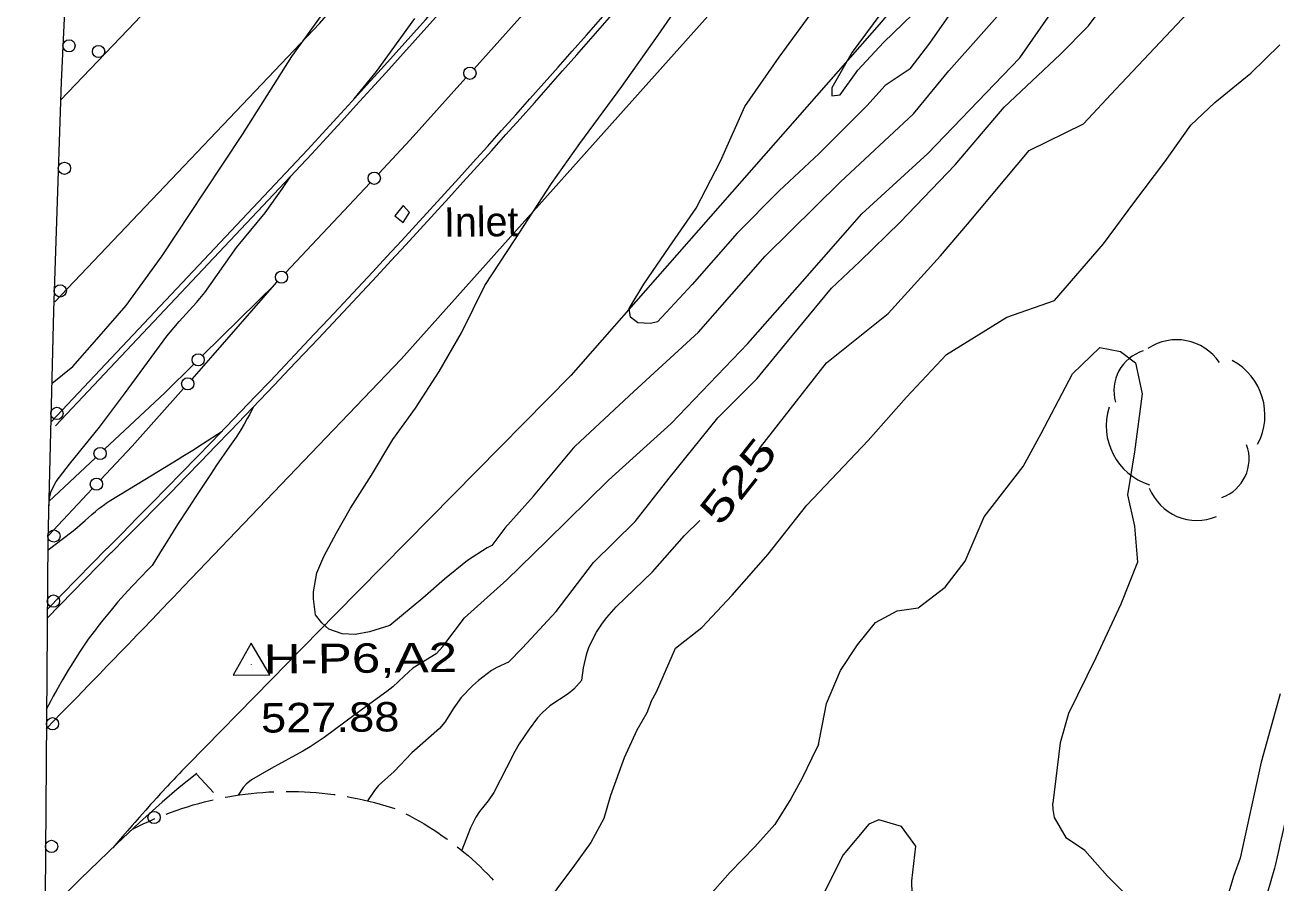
# Model space of a CAD drawing. Extents: x 2361284 to 2366480, y 6976556 to 6985346.
# Drawn here: x 2364483.3 to 2364687.2, y 6979240.3 to 6979380.2 of the extents above; entities that cross this region are included whole.
import ezdxf
from ezdxf.enums import TextEntityAlignment as Align

# ---------------------------------------------------------------- set-up
doc = ezdxf.new("R2010")
doc.units = 0
doc.header["$LTSCALE"] = 1.9
for name, color, linetype, lineweight in [('12', 7, 'Continuous', 13), ('13', 7, 'Continuous', 13), ('14', 7, 'Continuous', 13), ('16', 7, 'Continuous', 13), ('17', 7, 'Continuous', 13), ('2', 7, 'Continuous', 13), ('24', 7, 'Continuous', 13), ('3', 7, 'Continuous', 13), ('5', 7, 'Continuous', 13), ('8', 7, 'Continuous', 13)]:
    doc.layers.add(name, color=color, linetype=linetype, lineweight=lineweight)

msp = doc.modelspace()

# ---------------------------------------------------------------- linework, layer by layer
at = {"layer": '12'}
for points in [[(2364622.679, 6979381.875), (2364618.177, 6979375.791), (2364614.852, 6979369.979), (2364614.814, 6979368.679), (2364616.173, 6979368.842), (2364619.055, 6979372.87), (2364623.252, 6979377.36), (2364631.228, 6979385.127)], [(2364602.657, 6979310.43), (2364603.208, 6979311.395), (2364613.979, 6979325.119), (2364624.012, 6979333.195), (2364632.573, 6979342.607), (2364636.965, 6979347.729), (2364647.011, 6979359.736), (2364655.87, 6979364.1), (2364661.126, 6979369.789), (2364673.799, 6979383.212)], [(2364574.108, 6979273.378), (2364574.368, 6979275.41), (2364574.882, 6979277.741), (2364575.295, 6979278.879), (2364576.484, 6979281.215), (2364577.439, 6979282.659), (2364578.138, 6979283.577), (2364579.664, 6979285.32), (2364585.59, 6979291.067), (2364590.835, 6979296.948), (2364593.332, 6979299.402)], [(2364574.108, 6979273.378), (2364572.802, 6979271.915), (2364571.86, 6979271.176), (2364568.858, 6979269.187), (2364567.609, 6979268.046), (2364566.856, 6979267.21), (2364565.484, 6979265.414), (2364563.86, 6979263.003), (2364563.148, 6979261.742), (2364561.803, 6979259.089), (2364559.731, 6979255.049), (2364558.818, 6979253.683), (2364557.427, 6979251.967), (2364556.829, 6979251.042), (2364555.948, 6979249.282), (2364554.511, 6979245.629)], [(2364691.272, 6979260.94), (2364691.215, 6979260.731), (2364691.104, 6979260.313), (2364690.997, 6979259.895), (2364690.927, 6979259.615), (2364690.881, 6979259.429), (2364690.79, 6979259.055), (2364690.278, 6979256.91), (2364690.023, 6979255.837), (2364689.642, 6979254.227), (2364689.264, 6979252.617), (2364689.076, 6979251.812), (2364688.702, 6979250.201), (2364688.516, 6979249.395), (2364688.238, 6979248.186), (2364687.871, 6979246.573), (2364687.689, 6979245.766), (2364687.418, 6979244.556), (2364687.149, 6979243.345), (2364687.015, 6979242.739)], [(2364687.015, 6979242.739), (2364685.775, 6979238.577), (2364684.31, 6979234.903), (2364682.412, 6979229.484), (2364679.702, 6979222.118), (2364676.62, 6979213.839), (2364674.054, 6979206.004), (2364670.746, 6979194.202), (2364668.321, 6979185.199), (2364665.622, 6979175.651), (2364663.302, 6979168.25), (2364659.265, 6979155.31)]]:
    msp.add_lwpolyline(points, dxfattribs=at)
at = {"layer": '13'}
for points in [[(2364551.435, 6979278.862), (2364554.96, 6979283.525), (2364561.862, 6979289.731), (2364568.402, 6979296.125), (2364578.438, 6979305.99), (2364588.661, 6979315.248), (2364601.147, 6979328.287), (2364610.032, 6979338.392), (2364619.738, 6979349.415), (2364630.464, 6979359.248), (2364645.467, 6979374.861), (2364658.075, 6979393.032)], [(2364561.561, 6979298.17), (2364559.418, 6979295.369), (2364558.632, 6979294.962), (2364555.451, 6979292.921), (2364551.7, 6979289.854), (2364548.159, 6979286.761), (2364542.771, 6979282.309), (2364539.471, 6979281.289), (2364537.145, 6979280.847), (2364535.024, 6979280.916), (2364532.857, 6979281.695), (2364531.687, 6979282.714), (2364530.674, 6979284.044), (2364530.34, 6979286.631), (2364530.339, 6979287.791), (2364530.89, 6979290.867), (2364532.044, 6979293.539), (2364534.087, 6979297.418), (2364536.379, 6979301.44), (2364539.798, 6979306.833), (2364543.264, 6979312.605), (2364546.965, 6979317.732), (2364550.848, 6979323.709), (2364554.478, 6979330.014), (2364558.285, 6979337.72), (2364563.175, 6979345.167), (2364569.149, 6979354.354), (2364573.746, 6979360.879), (2364580.598, 6979370.194), (2364586.548, 6979378.591), (2364594.569, 6979390.239)], [(2364487.772, 6979321.809), (2364491.147, 6979324.541), (2364495.43, 6979329.412), (2364499.803, 6979334.504), (2364505.657, 6979342.57), (2364512.558, 6979352.996), (2364518.768, 6979362.367), (2364526.828, 6979375.103), (2364536.037, 6979387.912)], [(2364562.119, 6979276.324), (2364564.417, 6979278.676), (2364569.922, 6979284.577), (2364576.005, 6979292.577), (2364582.772, 6979299.261), (2364588.306, 6979306.324), (2364596.243, 6979316.18), (2364602.691, 6979322.562), (2364607.624, 6979328.609), (2364614.793, 6979337.288), (2364619.382, 6979341.661), (2364625.991, 6979348.064), (2364634.932, 6979357.43), (2364642.903, 6979366.836), (2364652.082, 6979375.394), (2364656.658, 6979380.067), (2364662.889, 6979388.448)], [(2364627.612, 6979373.091), (2364623.539, 6979370.382), (2364620.54, 6979367.053), (2364616.013, 6979362.551), (2364612.784, 6979359.29), (2364606.26, 6979353.187), (2364599.426, 6979346.262), (2364592.066, 6979337.902), (2364586.403, 6979331.827), (2364585.255, 6979331.556), (2364583.214, 6979331.647), (2364582.045, 6979332.596), (2364581.792, 6979334.014), (2364584.204, 6979337.937), (2364588.308, 6979343.986), (2364592.748, 6979350.338), (2364596.685, 6979358.006), (2364600.649, 6979366.944), (2364606.243, 6979375.008), (2364615.948, 6979388.252)], [(2364561.561, 6979298.17), (2364566.203, 6979303.404), (2364573.025, 6979311.558), (2364582.551, 6979320.45), (2364593.1, 6979330.161), (2364603.982, 6979342.525), (2364616.228, 6979354.652), (2364628.142, 6979365.717), (2364633.926, 6979372.781), (2364644.444, 6979384.643)], [(2364627.612, 6979373.091), (2364630.793, 6979377.251), (2364633.981, 6979381.763)], [(2364536.975, 6979368.179), (2364540.602, 6979372.664), (2364546.85, 6979381.294)], [(2364585.391, 6979269.924), (2364586.266, 6979271.473), (2364589.38, 6979278.603), (2364593.628, 6979281.944), (2364598.618, 6979287.25), (2364604.474, 6979293.927), (2364610.769, 6979301.928), (2364620.769, 6979312.452), (2364627.032, 6979319.513), (2364633.517, 6979326.465), (2364643.349, 6979332.599), (2364651.113, 6979335.303), (2364659.146, 6979344.549), (2364664.053, 6979351.226), (2364669.139, 6979357.915), (2364673.363, 6979363.897), (2364677.269, 6979367.563), (2364683.113, 6979372.349), (2364687.839, 6979377.014)], [(2364487.193, 6979301.813), (2364487.371, 6979303.413), (2364487.59, 6979304.197), (2364488.418, 6979305.793), (2364490.598, 6979308.615), (2364495.481, 6979314.642), (2364499.531, 6979320.061), (2364506.471, 6979329.457), (2364508.467, 6979331.875), (2364511.276, 6979334.98), (2364512.614, 6979336.586), (2364517.773, 6979343.955), (2364522.471, 6979349.6), (2364525.311, 6979353.55), (2364526.654, 6979355.58)], [(2364612.67, 6979262.873), (2364613.309, 6979266.209), (2364613.987, 6979269.596), (2364616.275, 6979274.979), (2364619.016, 6979279.125), (2364621.971, 6979282.792), (2364625.464, 6979284.666), (2364628.938, 6979285.189), (2364633.287, 6979288.54), (2364636.577, 6979292.813), (2364639.688, 6979300.042), (2364646.011, 6979308.213), (2364648.98, 6979313.59), (2364654.078, 6979323.35), (2364658.527, 6979327.613), (2364661.913, 6979327.005), (2364664.361, 6979325.158), (2364665.419, 6979320.088), (2364664.189, 6979310.596), (2364663.045, 6979303.595), (2364664.194, 6979298.475), (2364664.68, 6979292.64), (2364661.935, 6979285.762), (2364657.878, 6979277.004), (2364653.434, 6979267.921), (2364652.058, 6979263.168), (2364650.883, 6979253.337)], [(2364520.531, 6979317.92), (2364519.892, 6979316.664), (2364519.564, 6979316.042), (2364519.053, 6979315.119), (2364518.513, 6979314.213), (2364518.23, 6979313.767), (2364517.722, 6979312.999), (2364516.679, 6979311.481), (2364514.566, 6979308.467), (2364513.536, 6979306.943), (2364511.146, 6979303.308), (2364509.958, 6979301.487), (2364508.194, 6979298.742), (2364506.336, 6979295.791), (2364505.416, 6979294.31), (2364504.047, 6979292.081)], [(2364487.082, 6979294.651), (2364488.466, 6979295.674), (2364489.381, 6979296.365), (2364491.201, 6979297.761), (2364491.856, 6979298.287), (2364492.284, 6979298.65), (2364493.127, 6979299.393), (2364494.243, 6979300.394), (2364494.807, 6979300.885), (2364495.381, 6979301.363), (2364495.673, 6979301.594), (2364496.27, 6979302.04), (2364496.576, 6979302.252), (2364497.046, 6979302.556), (2364501.63, 6979305.36), (2364508.272, 6979309.412), (2364509.078, 6979309.909), (2364510.682, 6979310.916), (2364512.277, 6979311.938), (2364515.449, 6979314.011)], [(2364504.047, 6979292.081), (2364503.402, 6979291.441), (2364502.136, 6979290.146), (2364500.896, 6979288.83), (2364500.082, 6979287.939), (2364499.545, 6979287.34), (2364498.482, 6979286.128), (2364497.359, 6979284.812), (2364496.807, 6979284.148), (2364495.99, 6979283.144), (2364495.19, 6979282.128), (2364494.797, 6979281.614), (2364494.024, 6979280.574), (2364493.645, 6979280.047), (2364493.087, 6979279.248), (2364492.315, 6979278.102), (2364491.812, 6979277.333), (2364490.83, 6979275.782), (2364490.351, 6979275), (2364489.417, 6979273.422), (2364488.513, 6979271.828), (2364487.927, 6979270.755), (2364487.542, 6979270.035), (2364486.789, 6979268.586)], [(2364551.435, 6979278.862), (2364550.346, 6979277.692), (2364546.548, 6979275.316), (2364545.142, 6979274.046), (2364543.306, 6979272.3), (2364542.324, 6979271.505), (2364537.14, 6979267.755), (2364532.085, 6979264.037), (2364529.814, 6979262.485), (2364528.636, 6979261.774), (2364523.442, 6979258.974), (2364520.229, 6979257.144), (2364519.38, 6979256.438), (2364518.901, 6979255.871), (2364518.052, 6979254.633)], [(2364562.119, 6979276.324), (2364560.249, 6979275.463), (2364559.362, 6979274.938), (2364557.237, 6979273.347), (2364556.261, 6979272.461), (2364554.444, 6979270.571), (2364553.224, 6979268.892), (2364551.737, 6979266.548), (2364550.862, 6979265.485), (2364546.359, 6979261.532), (2364543.479, 6979258.495), (2364540.96, 6979256.181), (2364540.299, 6979255.402), (2364539.163, 6979253.704)], [(2364585.391, 6979269.924), (2364584.679, 6979268.037), (2364583.066, 6979265.212), (2364580.999, 6979260.702), (2364578.787, 6979254.57), (2364577.663, 6979250.801), (2364575.55, 6979246.889), (2364572.885, 6979243.204), (2364570.002, 6979239.366), (2364567.98, 6979236.397), (2364565.451, 6979233.163)], [(2364687.905, 6979271.17), (2364684.821, 6979259.999), (2364681.391, 6979244.335)], [(2364612.67, 6979262.873), (2364611.592, 6979260.643), (2364609.992, 6979257.377), (2364608.144, 6979254), (2364605.573, 6979249.856), (2364602.307, 6979246.204), (2364598.247, 6979242.085), (2364594.508, 6979237.809), (2364592.244, 6979233.967), (2364590.2, 6979231.298), (2364586.523, 6979227.623), (2364583.287, 6979224.072), (2364581.013, 6979221.36), (2364579.979, 6979219.66), (2364579.118, 6979218.682), (2364575.872, 6979216.111), (2364573.143, 6979213.925), (2364572.618, 6979213.36)], [(2364652.877, 6979157.149), (2364654.868, 6979162.51), (2364657.227, 6979168.782), (2364660.276, 6979179.431), (2364663.881, 6979192.607), (2364665.768, 6979199.164), (2364667.984, 6979208.046), (2364668.081, 6979215.768), (2364668.669, 6979221.183), (2364667.819, 6979226.497), (2364666.597, 6979229.784), (2364663.926, 6979234.179), (2364663.108, 6979238.111), (2364659.786, 6979241.43), (2364656.068, 6979245.585), (2364653.107, 6979247.637), (2364651.155, 6979250.999), (2364650.903, 6979252.267), (2364650.883, 6979253.337)], [(2364628.043, 6979234.248), (2364627.872, 6979240.676), (2364628.518, 6979246.283), (2364626.168, 6979249.542), (2364622.502, 6979250.591), (2364620.874, 6979249.911), (2364616.711, 6979244.921), (2364611.254, 6979234.078)], [(2364681.391, 6979244.335), (2364680.387, 6979241.516), (2364678.652, 6979235.749), (2364676.071, 6979227.334), (2364672.925, 6979216.364), (2364669.973, 6979206.055), (2364667.656, 6979197.353), (2364664.918, 6979186.576), (2364660.627, 6979170.904), (2364659.252, 6979166.181), (2364655.957, 6979156.269)]]:
    msp.add_lwpolyline(points, dxfattribs=at)
at = {"layer": '14'}
for points in [[(2364488.166, 6979335.073), (2364531.387, 6979380.536), (2364585.832, 6979443.358), (2364610.525, 6979474.004), (2364658.18, 6979536.621), (2364706.572, 6979606.155), (2364727.555, 6979638.679), (2364767.485, 6979704.969), (2364787.631, 6979741.015), (2364825.518, 6979814.358), (2364859.052, 6979886.107), (2364874.641, 6979922.53), (2364903.701, 6979996.656), (2364916.752, 6980034.257), (2364950.998, 6980144.338), (2364960.936, 6980179.186)], [(2365007.099, 6980165.523), (2364980.625, 6980074.346), (2364954.823, 6979998.696), (2364928.454, 6979929.011), (2364895.715, 6979852.887), (2364859.717, 6979777.84), (2364824.691, 6979711.963), (2364785.746, 6979644.97), (2364742.17, 6979575.951), (2364695.149, 6979508.5), (2364647.665, 6979445.756), (2364622.953, 6979415.12), (2364597.396, 6979384.838), (2364544.659, 6979325.73), (2364510.437, 6979289.982)], [(2364510.437, 6979289.982), (2364509.183, 6979288.664), (2364507.509, 6979286.908), (2364506.671, 6979286.03), (2364505.833, 6979285.153), (2364504.714, 6979283.985), (2364504.155, 6979283.401), (2364502.475, 6979281.65), (2364501.727, 6979280.873), (2364500.73, 6979279.837), (2364500.232, 6979279.319), (2364499.109, 6979278.155), (2364497.49, 6979276.479), (2364496.679, 6979275.641), (2364495.463, 6979274.385), (2364493.637, 6979272.503), (2364491.809, 6979270.624), (2364490.894, 6979269.685), (2364489.062, 6979267.808), (2364488.145, 6979266.871), (2364486.769, 6979265.466)]]:
    msp.add_lwpolyline(points, dxfattribs=at)
at = {"layer": '16'}
for centre, radius, start, end in [((2364671.036, 6979320.498), 8.402, 33.93713, 123.93713), ((2364667.523, 6979320.633), 6.714, 106.61499, 196.61499), ((2364675.36, 6979316.615), 10.077, 331.8329, 61.8329), ((2364669.636, 6979314.857), 10.077, 162.4424, 252.4424), ((2364676.138, 6979309.475), 6.714, 289.78832, 19.78832), ((2364674.373, 6979307.837), 8.402, 202.07816, 292.07816)]:
    msp.add_arc(centre, radius, start, end, dxfattribs=at)
at = {"layer": '17'}
for points in [[(2364489.133, 6979367.984), (2364501.274, 6979380.71), (2364513.242, 6979393.584), (2364526.791, 6979408.535), (2364540.077, 6979423.711), (2364557.164, 6979444.065), (2364573.949, 6979464.666), (2364593.982, 6979489.747), (2364613.672, 6979515.097), (2364633.501, 6979541.667), (2364652.926, 6979568.522), (2364666.316, 6979587.512), (2364679.486, 6979606.668), (2364686.387, 6979617.014), (2364692.977, 6979627.557), (2364695.131, 6979631.318), (2364697.275, 6979635.078), (2364699.51, 6979638.87), (2364701.765, 6979642.651)], [(2364490.611, 6979400.88), (2364489.225, 6979370.965), (2364487.96, 6979333.631), (2364487.026, 6979296.281)], [(2364487.026, 6979296.281), (2364486.599, 6979238.083), (2364486.043, 6979179.894), (2364485.308, 6979128.875), (2364484.633, 6979077.846), (2364484.369, 6979044.541), (2364484.106, 6979011.237), (2364483.728, 6978961.621), (2364483.329, 6978912.014)], [(2364511.33, 6979258.169), (2364508.461, 6979255.882), (2364505.664, 6979253.505), (2364501.965, 6979250.171), (2364498.346, 6979246.755), (2364492.381, 6979240.958), (2364486.508, 6979235.072)]]:
    msp.add_lwpolyline(points, dxfattribs=at)
for centre in [(2364490.499, 6979376.829), (2364495.313, 6979375.91), (2364489.746, 6979356.855), (2364489.067, 6979336.867), (2364488.539, 6979316.883), (2364488.041, 6979296.889), (2364487.952, 6979286.273), (2364487.804, 6979266.274), (2364504.36, 6979250.98), (2364487.656, 6979246.274)]:
    msp.add_circle(centre, 1, dxfattribs=at)
at = {"layer": '2'}
msp.add_line((2364520.243, 6979275.957), (2364520.242, 6979275.997), dxfattribs=at)
msp.add_lwpolyline([(2364517.259, 6979274.209), (2364523.259, 6979274.266), (2364520.209, 6979279.437)], close=True, dxfattribs=at)
at = {"layer": '24'}
for points in [[(2364515.947, 6979254.283), (2364516.365, 6979254.357), (2364517.314, 6979254.516), (2364518.272, 6979254.665), (2364519.221, 6979254.794), (2364520.18, 6979254.913), (2364521.14, 6979255.002), (2364522.109, 6979255.082), (2364523.069, 6979255.151), (2364523.888, 6979255.188)], [(2364525.888, 6979255.237), (2364525.968, 6979255.238), (2364526.928, 6979255.237), (2364527.898, 6979255.217), (2364528.859, 6979255.176), (2364529.819, 6979255.125), (2364530.79, 6979255.054), (2364531.751, 6979254.963), (2364532.712, 6979254.852), (2364533.673, 6979254.741), (2364533.863, 6979254.713)], [(2364506.342, 6979251.542), (2364507.06, 6979251.819), (2364507.967, 6979252.138), (2364508.884, 6979252.447), (2364509.801, 6979252.745), (2364510.728, 6979253.024), (2364511.656, 6979253.292), (2364512.594, 6979253.531), (2364513.522, 6979253.76), (2364513.991, 6979253.864)], [(2364535.837, 6979254.392), (2364536.528, 6979254.269), (2364537.469, 6979254.088), (2364538.422, 6979253.877), (2364539.364, 6979253.656), (2364540.296, 6979253.415), (2364541.228, 6979253.174), (2364542.161, 6979252.893), (2364543.074, 6979252.612), (2364543.586, 6979252.447)], [(2364545.384, 6979251.584), (2364546.057, 6979251.24), (2364546.841, 6979250.817), (2364547.605, 6979250.385), (2364548.369, 6979249.942), (2364549.134, 6979249.479), (2364549.878, 6979249.006), (2364550.613, 6979248.523), (2364551.348, 6979248.019), (2364552.063, 6979247.506), (2364552.194, 6979247.407)], [(2364500.875, 6979249.09), (2364501.741, 6979249.529), (2364502.607, 6979249.947), (2364503.484, 6979250.345), (2364504.37, 6979250.744), (2364504.489, 6979250.795)], [(2364553.795, 6979246.202), (2364554.178, 6979245.896), (2364554.864, 6979245.332), (2364555.539, 6979244.769), (2364556.205, 6979244.175), (2364556.86, 6979243.581), (2364557.506, 6979242.968), (2364558.132, 6979242.353), (2364558.758, 6979241.729), (2364559.374, 6979241.085), (2364559.657, 6979240.768)]]:
    msp.add_lwpolyline(points, dxfattribs=at)
at = {"layer": '3'}
for p, q in [((2364486.895, 6979284.868), (2364496.689, 6979294.853)), ((2364486.917, 6979283.508), (2364497.376, 6979294.179))]:
    msp.add_line(p, q, dxfattribs=at)
for points in [[(2364933.52, 6979898.889), (2364924.862, 6979870.316), (2364921.525, 6979859.432), (2364916.813, 6979846.921), (2364905.644, 6979822.569), (2364883.804, 6979775.159), (2364858.175, 6979726.593), (2364819.198, 6979657.718), (2364780.056, 6979593.868), (2364759.519, 6979562.537), (2364705.906, 6979486.851), (2364647.319, 6979410.421), (2364622.96, 6979380.757), (2364572.295, 6979323.083), (2364533.944, 6979284.135)], [(2364529.363, 6979359.856), (2364529.363, 6979359.857), (2364487.592, 6979315.487)], [(2364530.07, 6979359.207), (2364530.06, 6979359.204), (2364488.289, 6979314.834)], [(2364533.944, 6979284.135), (2364523.465, 6979273.456), (2364509.906, 6979259.636), (2364509.433, 6979259.151), (2364509.118, 6979258.827), (2364508.909, 6979258.61), (2364508.492, 6979258.175), (2364508.181, 6979257.848), (2364507.973, 6979257.63), (2364507.56, 6979257.192), (2364506.943, 6979256.533), (2364506.533, 6979256.091), (2364506.26, 6979255.796), (2364505.717, 6979255.205), (2364505.412, 6979254.872), (2364504.805, 6979254.203), (2364504.2, 6979253.532), (2364503.798, 6979253.083), (2364503.53, 6979252.784), (2364502.996, 6979252.184), (2364502.397, 6979251.507), (2364501.998, 6979251.055), (2364501.203, 6979250.15), (2364500.806, 6979249.696), (2364500.014, 6979248.788), (2364499.223, 6979247.879), (2364497.643, 6979246.058)]]:
    msp.add_lwpolyline(points, dxfattribs=at)
for centre, radius, start, end in [((2363088.347, 6980685.374), 1957.939, 317.39064, 324.08844), ((2363088.347, 6980685.374), 1958.899, 317.39064, 324.08844), ((2363179.165, 6980602.527), 1856.318, 315.21492, 322.07164), ((2363179.165, 6980602.527), 1857.278, 315.21492, 322.07164)]:
    msp.add_arc(centre, radius, start, end, dxfattribs=at)
at = {"layer": '5'}
for p, q in [((2364525.814, 6979339.832), (2364539.585, 6979354.513)), ((2364512.301, 6979326.362), (2364524.131, 6979338.015)), ((2364487.207, 6979302.503), (2364494.828, 6979309.665)), ((2364487.139, 6979296.972), (2364494.286, 6979304.61))]:
    msp.add_line(p, q, dxfattribs=at)
for points in [[(2364556.519, 6979373.105), (2364567.237, 6979385.068), (2364569.897, 6979388.144)], [(2364540.991, 6979356.007), (2364546.119, 6979361.487), (2364555.193, 6979371.622)], [(2364510.548, 6979322.496), (2364514.021, 6979326.379), (2364524.358, 6979338.278), (2364524.457, 6979338.379)], [(2364496.275, 6979311.028), (2364506.099, 6979320.243), (2364510.845, 6979324.919)], [(2364495.642, 6979306.063), (2364500.791, 6979311.561), (2364509.182, 6979320.963)], [(2364511.33, 6979257.97), (2364512.698, 6979256.525), (2364514.073, 6979255.073)]]:
    msp.add_lwpolyline(points, dxfattribs=at)
for centre in [(2364555.857, 6979372.363), (2364540.263, 6979355.241), (2364525.133, 6979339.104), (2364511.557, 6979325.623), (2364509.848, 6979321.706), (2364495.561, 6979310.347), (2364494.968, 6979305.341)]:
    msp.add_circle(centre, 1, dxfattribs=at)
at = {"layer": '8'}
msp.add_lwpolyline([(2364546.011, 6979349.644), (2364544.95, 6979350.804), (2364543.596, 6979349.111), (2364544.967, 6979348.034)], close=True, dxfattribs=at)

# ---------------------------------------------------------------- texts
at = {"layer": '12', "width": 1.45}
msp.add_text(' 525 ', height=4.8, rotation=51.75, dxfattribs=at).set_placement((2364601.446, 6979304.383), align=Align.CENTER)
at = {"layer": '2'}
for s, width, p in [('  H-P6,A2', 1.3, (2364517.615, 6979274.381)), ('  527.88', 1.15, (2364517.706, 6979264.78))]:
    msp.add_text(s, height=4.799, rotation=0.545, dxfattribs=dict(at, width=width)).set_placement(p)
at = {"layer": '8'}
msp.add_text('Inlet', height=4.799, rotation=0.545, dxfattribs=at).set_placement((2364551.639, 6979345.687))

doc.saveas('drawing.dxf')
